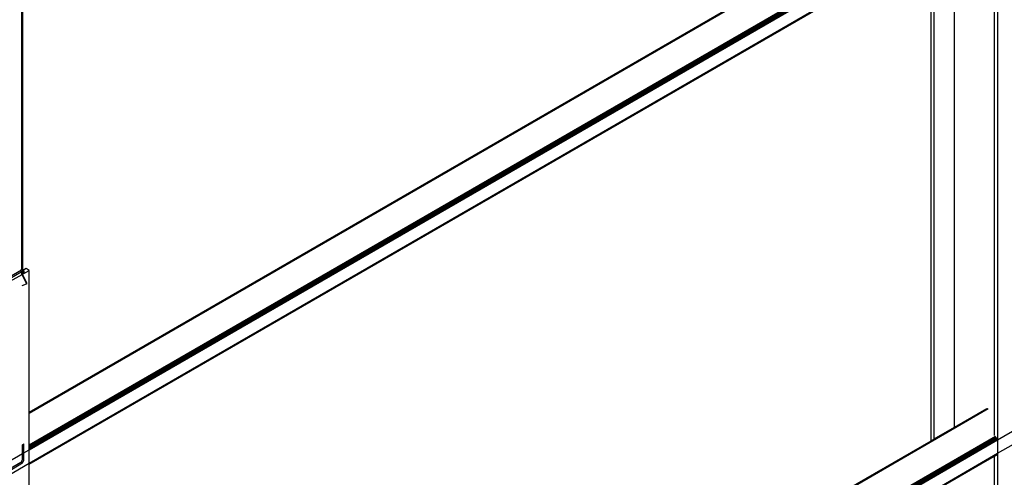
# Model space of a CAD drawing. Header units: millimetres. Extents: x 10 to 1250, y -62 to 528.
# Tile 665 of 909: x 608.25 to 610.89, y 508.38 to 509.6. Entities that reach past the tile are written whole.
import ezdxf

# ---------------------------------------------------------------- set-up
doc = ezdxf.new("R2010")
doc.units = ezdxf.units.MM
doc.header["$LTSCALE"] = 0.05

msp = doc.modelspace()

# ---------------------------------------------------------------- linework, layer by layer
at = {"color": 8}
for p, q in [((608.2796, 508.5517), (610.8035, 510.0089)), ((608.2796, 508.5497), (610.8057, 510.0082)), ((608.2796, 508.4649), (610.8648, 509.9574)), ((608.2796, 508.4618), (610.8669, 509.9557)), ((608.2796, 508.4583), (610.8688, 509.9532)), ((608.2796, 508.4547), (610.87, 509.9503)), ((608.2796, 508.4517), (610.8705, 509.9476)), ((608.2796, 508.5524), (610.6923, 509.9454)), ((608.2796, 508.4159), (610.8705, 509.9117)), ((608.2796, 508.4139), (610.87, 509.9094)), ((610.8618, 508.5519), (610.8618, 509.904)), ((610.8705, 509.9117), (610.8705, 508.4779)), ((610.7551, 508.5119), (610.7551, 509.8423)), ((608.2796, 508.4131), (610.6923, 509.8061)), ((610.6923, 508.4757), (610.6923, 509.8061)), ((610.7009, 508.4807), (610.7009, 509.8111)), ((608.26, 508.9348), (608.26, 509.6245)), ((608.2616, 508.9337), (608.2616, 509.6254)), ((608.2621, 508.9333), (608.2621, 509.6258)), ((608.2583, 508.9315), (608.1896, 508.8918)), ((608.2279, 508.9097), (608.2579, 508.9271)), ((608.2599, 508.9194), (608.2279, 508.901)), ((608.2583, 508.9315), (608.2571, 508.9323)), ((608.2579, 508.9271), (608.2595, 508.9276)), ((608.2614, 508.9326), (608.2583, 508.9315)), ((608.2595, 508.9276), (608.259, 508.928)), ((608.2595, 508.9276), (608.26, 508.9275)), ((608.26, 508.9279), (608.2599, 508.9279)), ((608.26, 508.9195), (608.2599, 508.9194)), ((608.2599, 508.9194), (608.2606, 508.9184)), ((608.2616, 508.9337), (608.26, 508.9348)), ((608.26, 508.9335), (608.26, 508.9348)), ((608.2614, 508.9326), (608.26, 508.9335)), ((608.26, 508.9333), (608.26, 508.9335)), ((608.26, 508.9279), (608.26, 508.9289)), ((608.2607, 508.9274), (608.26, 508.9279)), ((608.26, 508.9275), (608.26, 508.9279)), ((608.2614, 508.9265), (608.26, 508.9275)), ((608.26, 508.9275), (608.2607, 508.9274)), ((608.26, 508.9261), (608.26, 508.9275)), ((608.26, 508.9275), (608.26, 508.9275)), ((608.26, 508.9261), (608.2616, 508.925)), ((608.26, 508.9255), (608.26, 508.9261)), ((608.26, 508.9255), (608.2615, 508.9242)), ((608.26, 508.9226), (608.26, 508.9255)), ((608.2602, 508.9224), (608.26, 508.9226)), ((608.26, 508.9224), (608.26, 508.9226)), ((608.2602, 508.9224), (608.26, 508.9224)), ((608.26, 508.9224), (608.2602, 508.9224)), ((608.26, 508.9195), (608.26, 508.9224)), ((608.26, 508.9224), (608.26, 508.9224)), ((608.26, 508.9195), (608.2611, 508.9202)), ((608.2605, 508.9199), (608.26, 508.9195)), ((608.2601, 508.9183), (608.2606, 508.9184)), ((608.2612, 508.921), (608.2602, 508.9224)), ((608.2606, 508.9184), (608.272, 508.8948)), ((608.2607, 508.9274), (608.2614, 508.9265)), ((608.2612, 508.921), (608.2611, 508.9202)), ((608.2611, 508.9202), (608.2616, 508.9204)), ((608.2615, 508.9242), (608.2612, 508.921)), ((608.2638, 508.9322), (608.2614, 508.9326)), ((608.2614, 508.9265), (608.2616, 508.925)), ((608.2616, 508.9301), (608.2615, 508.9302)), ((608.2616, 508.925), (608.2615, 508.9242)), ((608.2616, 508.9333), (608.2616, 508.9337)), ((608.2621, 508.9333), (608.2616, 508.9337)), ((608.2616, 508.9301), (608.2616, 508.9303)), ((608.2616, 508.9267), (608.2616, 508.9301)), ((608.2621, 508.9297), (608.2616, 508.9301)), ((608.2652, 508.9225), (608.2616, 508.9204)), ((608.2623, 508.9194), (608.2616, 508.9204)), ((608.2638, 508.9322), (608.2621, 508.9333)), ((608.2635, 508.9315), (608.2621, 508.9307)), ((608.2621, 508.9297), (608.2621, 508.9307)), ((608.2621, 508.9272), (608.2621, 508.9297)), ((608.2636, 508.9287), (608.2621, 508.9297)), ((608.2737, 508.8958), (608.2623, 508.9194)), ((608.2635, 508.9315), (608.2633, 508.9317)), ((608.2641, 508.9319), (608.2635, 508.9315)), ((608.2653, 508.9303), (608.2635, 508.9315)), ((608.2641, 508.9319), (608.2638, 508.9322)), ((608.2709, 508.9358), (608.2641, 508.9319)), ((608.2653, 508.9303), (608.2641, 508.9319)), ((608.2652, 508.9225), (608.2796, 508.9308)), ((608.2652, 508.9225), (608.2656, 508.9273)), ((608.2656, 508.9273), (608.2653, 508.9303)), ((608.2796, 508.9308), (608.2709, 508.9358)), ((608.2796, 508.5524), (608.2796, 508.9308)), ((608.2601, 508.8911), (608.272, 508.8948)), ((608.272, 508.8948), (608.2737, 508.8958)), ((608.2796, 507.082), (610.8433, 508.5621)), ((608.2796, 507.08), (610.8454, 508.5614)), ((608.2796, 508.5517), (608.2796, 508.5524)), ((608.2796, 508.5497), (608.2796, 508.5517)), ((608.2796, 508.4649), (608.2796, 508.5497)), ((610.7551, 508.5119), (610.8414, 508.5618)), ((610.8618, 508.4894), (610.8618, 508.5519)), ((610.7009, 508.4807), (610.7551, 508.5119)), ((610.8705, 508.4779), (610.9273, 508.5107)), ((608.2796, 506.9952), (610.8648, 508.4877)), ((608.2796, 506.9922), (610.8669, 508.486)), ((608.2796, 506.9886), (610.8688, 508.4835)), ((608.2796, 506.985), (610.87, 508.4806)), ((608.2796, 506.982), (610.8705, 508.4779)), ((608.2796, 507.0827), (610.6923, 508.4757)), ((610.6923, 508.4757), (610.7009, 508.4807)), ((610.8705, 508.4779), (610.8705, 508.442)), ((610.8705, 508.442), (610.9273, 508.4748)), ((608.2611, 508.4648), (608.2652, 508.4671)), ((608.2611, 508.4411), (608.2611, 508.4648)), ((608.2652, 508.4434), (608.2652, 508.4671)), ((608.2652, 508.4434), (608.2796, 508.4517)), ((608.2796, 508.4618), (608.2796, 508.4649)), ((608.2796, 508.4583), (608.2796, 508.4618)), ((608.2796, 508.4547), (608.2796, 508.4583)), ((608.2796, 508.4517), (608.2796, 508.4547)), ((608.2796, 508.4159), (608.2796, 508.4517)), ((608.2227, 508.4189), (608.2611, 508.4411)), ((608.2247, 508.3995), (608.2571, 508.4182)), ((608.2571, 508.4182), (608.2586, 508.4194)), ((608.2586, 508.4194), (608.2599, 508.4212)), ((608.2599, 508.4212), (608.2608, 508.4232)), ((608.2602, 508.416), (608.2628, 508.4195)), ((608.2608, 508.4232), (608.2611, 508.4252)), ((608.2611, 508.4411), (608.2652, 508.4434)), ((608.2611, 508.4252), (608.2611, 508.4411)), ((608.2628, 508.4195), (608.2646, 508.4235)), ((608.2646, 508.4235), (608.2652, 508.4275)), ((608.2652, 508.4275), (608.2652, 508.4434)), ((608.2796, 506.9462), (610.8705, 508.442)), ((608.2796, 506.9442), (610.87, 508.4397)), ((610.7551, 508.3727), (610.8618, 508.4343)), ((610.8618, 508.4343), (610.8688, 508.4383)), ((610.8618, 506.8863), (610.8618, 508.4343)), ((610.8705, 508.442), (610.8705, 506.8122)), ((608.2227, 508.383), (608.2796, 508.4159)), ((608.2227, 508.3937), (608.2571, 508.4135)), ((608.2571, 508.4135), (608.2602, 508.416)), ((608.2796, 508.4139), (608.2796, 508.4159)), ((608.2796, 508.4131), (608.2796, 508.4139)), ((608.2796, 507.0827), (608.2796, 508.4131))]:
    msp.add_line(p, q, dxfattribs=at)

doc.saveas('drawing.dxf')
